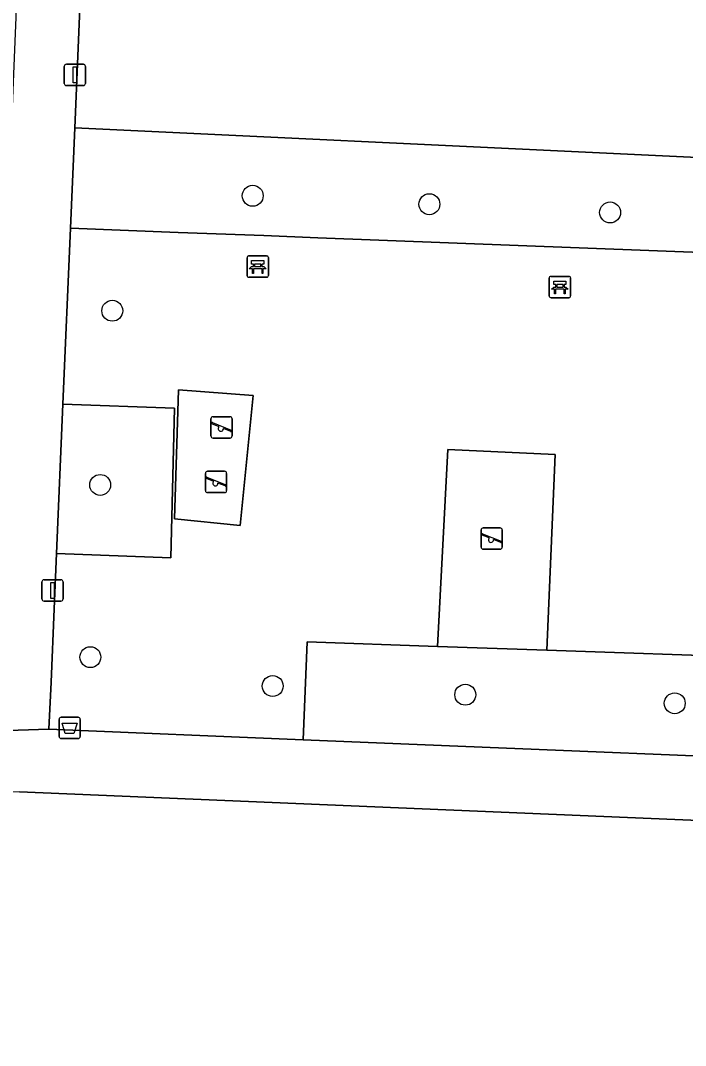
# Model space of a CAD drawing. Extents: x 161354 to 162026, y 386504 to 387460.
# Drawn here: x 161895 to 161926.11, y 386979.56 to 387027.53 of the extents above; entities that cross this region are included whole.
import ezdxf

# ---------------------------------------------------------------- set-up
doc = ezdxf.new("R2010")
doc.units = 0
for name, color, linetype in [('IMGEO_Afvalbak', 7, 'Continuous'), ('IMGEO_Bank', 7, 'Continuous'), ('IMGEO_Boom', 7, 'Continuous'), ('IMGEO_Erf', 7, 'Continuous'), ('IMGEO_Groenvoorziening', 7, 'Continuous'), ('IMGEO_Lichtmast', 7, 'Continuous'), ('IMGEO_Speelvoorziening', 7, 'Continuous'), ('IMGEO_Terreindeel_zand', 7, 'Continuous'), ('IMGEO_Voetpad_open', 7, 'Continuous')]:
    doc.layers.add(name, color=color, linetype=linetype)

msp = doc.modelspace()

# ---------------------------------------------------------------- linework, layer by layer
at = {"layer": 'IMGEO_Afvalbak'}
for p, q in [((161896.801, 386994.026), (161896.801, 386994.826)), ((161896.801, 386994.826), (161896.801, 386994.026)), ((161896.901, 386994.926), (161897.691, 386994.926)), ((161897.691, 386994.926), (161896.901, 386994.926)), ((161897.791, 386994.826), (161897.791, 386994.026)), ((161897.791, 386994.026), (161897.791, 386994.826)), ((161897.691, 386993.926), (161896.901, 386993.926)), ((161896.901, 386993.926), (161897.691, 386993.926))]:
    msp.add_line(p, q, dxfattribs=at)
msp.add_lwpolyline([(161896.944, 386994.64), (161897.648, 386994.64), (161897.499, 386994.17), (161897.093, 386994.17), (161896.944, 386994.64)], dxfattribs=at)
for centre, start, end in [((161896.901, 386994.826), 90, 180), ((161896.901, 386994.826), 90, 180), ((161897.691, 386994.826), 0, 90), ((161897.691, 386994.826), 360, 90), ((161896.901, 386994.026), 180, 270), ((161896.901, 386994.026), 180, 270), ((161897.691, 386994.026), 270, 0), ((161897.691, 386994.026), 270, 0)]:
    msp.add_arc(centre, 0.1, start, end, dxfattribs=at)
at = {"layer": 'IMGEO_Bank'}
for p, q in [((161905.594, 387015.585), (161905.594, 387016.426)), ((161905.594, 387016.426), (161905.594, 387015.585)), ((161905.669, 387016.51), (161906.51, 387016.51)), ((161906.51, 387016.51), (161905.669, 387016.51)), ((161906.594, 387016.435), (161906.594, 387015.594)), ((161906.594, 387015.594), (161906.594, 387016.435)), ((161906.291, 387015.908), (161905.898, 387015.908)), ((161905.903, 387016.016), (161905.903, 387016.122)), ((161905.947, 387016.122), (161905.947, 387016.016)), ((161906.235, 387016.128), (161905.953, 387016.128)), ((161905.953, 387016.01), (161906.235, 387016.01)), ((161906.241, 387016.016), (161906.241, 387016.122)), ((161906.285, 387016.122), (161906.285, 387016.016)), ((161906.519, 387015.51), (161905.678, 387015.51)), ((161905.678, 387015.51), (161906.519, 387015.51)), ((161919.731, 387014.629), (161919.731, 387015.47)), ((161919.731, 387015.47), (161919.731, 387014.629)), ((161919.806, 387015.554), (161920.647, 387015.554)), ((161920.647, 387015.554), (161919.806, 387015.554)), ((161920.731, 387015.479), (161920.731, 387014.638)), ((161920.731, 387014.638), (161920.731, 387015.479)), ((161920.428, 387014.952), (161920.035, 387014.952)), ((161920.04, 387015.06), (161920.04, 387015.166)), ((161920.084, 387015.166), (161920.084, 387015.06)), ((161920.372, 387015.172), (161920.09, 387015.172)), ((161920.09, 387015.054), (161920.372, 387015.054)), ((161920.378, 387015.06), (161920.378, 387015.166)), ((161920.422, 387015.166), (161920.422, 387015.06)), ((161920.656, 387014.554), (161919.815, 387014.554)), ((161919.815, 387014.554), (161920.656, 387014.554))]:
    msp.add_line(p, q, dxfattribs=at)
for points in [[(161905.897, 387016.128), (161905.811, 387016.128), (161905.811, 387016.289), (161906.374, 387016.289), (161906.374, 387016.128), (161906.291, 387016.128)], [(161905.841, 387015.908), (161905.699, 387015.908), (161905.811, 387016.01), (161905.897, 387016.01)], [(161905.891, 387015.901), (161905.891, 387015.694), (161905.848, 387015.694), (161905.848, 387015.901)], [(161906.291, 387016.01), (161906.374, 387016.01), (161906.486, 387015.908), (161906.347, 387015.908)], [(161906.341, 387015.901), (161906.341, 387015.694), (161906.297, 387015.694), (161906.297, 387015.901)], [(161920.034, 387015.172), (161919.948, 387015.172), (161919.948, 387015.333), (161920.511, 387015.333), (161920.511, 387015.172), (161920.428, 387015.172)], [(161919.978, 387014.952), (161919.836, 387014.952), (161919.948, 387015.054), (161920.034, 387015.054)], [(161920.028, 387014.945), (161920.028, 387014.738), (161919.985, 387014.738), (161919.985, 387014.945)], [(161920.428, 387015.054), (161920.511, 387015.054), (161920.623, 387014.952), (161920.484, 387014.952)], [(161920.478, 387014.945), (161920.478, 387014.738), (161920.434, 387014.738), (161920.434, 387014.945)]]:
    msp.add_lwpolyline(points, dxfattribs=at)
for centre, radius, start, end in [((161905.672, 387016.432), 0.0779, 92.4484, 184.2845), ((161905.672, 387016.432), 0.0779, 92.4484, 184.2845), ((161906.516, 387016.432), 0.0779, 2.4484, 94.2845), ((161906.516, 387016.432), 0.0779, 2.4484, 94.2845), ((161905.841, 387015.901), 0.00671, 2.8957, 87.1043), ((161905.898, 387015.901), 0.00671, 92.8957, 177.1043), ((161905.896, 387016.121), 0.00671, 2.8957, 87.1043), ((161905.896, 387016.017), 0.00671, 272.8957, 357.1043), ((161905.953, 387016.121), 0.00671, 92.8957, 177.1043), ((161905.953, 387016.017), 0.00671, 182.8957, 267.1043), ((161906.235, 387016.121), 0.00671, 2.8957, 87.1043), ((161906.235, 387016.017), 0.00671, 272.8957, 357.1043), ((161906.292, 387016.121), 0.00671, 92.8957, 177.1043), ((161906.292, 387016.017), 0.00671, 182.8957, 267.1043), ((161906.29, 387015.901), 0.00671, 2.8957, 87.1043), ((161906.347, 387015.901), 0.00671, 92.8957, 177.1043), ((161905.672, 387015.588), 0.0779, 182.4484, 274.2845), ((161905.672, 387015.588), 0.0779, 182.4484, 274.2845), ((161906.516, 387015.588), 0.0779, 272.4484, 4.2845), ((161906.516, 387015.588), 0.0779, 272.4484, 4.2845), ((161919.809, 387015.476), 0.0779, 92.4484, 184.2845), ((161919.809, 387015.476), 0.0779, 92.4484, 184.2845), ((161920.653, 387015.476), 0.0779, 2.4484, 94.2845), ((161920.653, 387015.476), 0.0779, 2.4484, 94.2845), ((161919.978, 387014.945), 0.00671, 2.8957, 87.1043), ((161920.035, 387014.945), 0.00671, 92.8957, 177.1043), ((161920.033, 387015.165), 0.00671, 2.8957, 87.1043), ((161920.033, 387015.061), 0.00671, 272.8957, 357.1043), ((161920.09, 387015.165), 0.00671, 92.8957, 177.1043), ((161920.09, 387015.061), 0.00671, 182.8957, 267.1043), ((161920.372, 387015.165), 0.00671, 2.8957, 87.1043), ((161920.372, 387015.061), 0.00671, 272.8957, 357.1043), ((161920.429, 387015.165), 0.00671, 92.8957, 177.1043), ((161920.429, 387015.061), 0.00671, 182.8957, 267.1043), ((161920.427, 387014.945), 0.00671, 2.8957, 87.1043), ((161920.484, 387014.945), 0.00671, 92.8957, 177.1043), ((161919.809, 387014.632), 0.0779, 182.4484, 274.2845), ((161919.809, 387014.632), 0.0779, 182.4484, 274.2845), ((161920.653, 387014.632), 0.0779, 272.4484, 4.2845), ((161920.653, 387014.632), 0.0779, 272.4484, 4.2845)]:
    msp.add_arc(centre, radius, start, end, dxfattribs=at)
at = {"layer": 'IMGEO_Boom'}
for centre in [(161905.86, 387019.324), (161914.124, 387018.928), (161922.579, 387018.544), (161899.291, 387013.944), (161898.725, 387005.794), (161898.265, 386997.737), (161906.794, 386996.384), (161915.804, 386995.978), (161925.602, 386995.576)]:
    msp.add_circle(centre, 0.489, dxfattribs=at)
at = {"layer": 'IMGEO_Erf'}
msp.add_lwpolyline([(161949.829, 387052.652), (161952.036, 387110.403), (161938.722, 387110.963), (161907.141, 387112.293), (161904.797, 387053.789), (161904.221, 387041.354), (161898.337, 387041.574), (161897.536, 387022.505), (161948.584, 387020.063)], close=True, dxfattribs=at)
msp.add_lwpolyline([(161885.264, 386901.684), (161936.238, 386899.338), (161940.02, 386989.533), (161894.944, 386991.428)], dxfattribs=at)
at = {"layer": 'IMGEO_Groenvoorziening'}
for points in [[(161948.584, 387020.063), (161897.536, 387022.505), (161897.335, 387017.806), (161902.378, 387017.612), (161906.376, 387017.458), (161908.901, 387017.361), (161940.286, 387016.151)], [(161940.286, 387016.151), (161908.901, 387017.361), (161906.376, 387017.458), (161902.378, 387017.612), (161897.335, 387017.806), (161896.983, 387009.573), (161902.194, 387009.378), (161902.037, 387002.379), (161896.684, 387002.58), (161896.574, 387000), (161896.427, 386996.564), (161896.319, 386994.36), (161908.216, 386993.871), (161908.405, 386998.454), (161914.507, 386998.241), (161914.982, 387007.459), (161920.01, 387007.222), (161919.621, 386998.062), (161939.479, 386997.369)], [(161939.479, 386997.369), (161919.621, 386998.062), (161914.507, 386998.241), (161908.405, 386998.454), (161908.216, 386993.871), (161938.678, 386992.618)]]:
    msp.add_lwpolyline(points, dxfattribs=at)
for points in [[(161905.886, 387009.979), (161905.27, 387003.9), (161902.208, 387004.205), (161902.394, 387010.245)], [(161896.684, 387002.58), (161902.037, 387002.379), (161902.194, 387009.378), (161896.983, 387009.573)]]:
    msp.add_lwpolyline(points, close=True, dxfattribs=at)
at = {"layer": 'IMGEO_Lichtmast'}
for p, q in [((161897.048, 387024.578), (161897.048, 387025.378)), ((161897.048, 387025.378), (161897.048, 387024.578)), ((161897.148, 387025.478), (161897.938, 387025.478)), ((161897.938, 387025.478), (161897.148, 387025.478)), ((161898.038, 387025.378), (161898.038, 387024.578)), ((161898.038, 387024.578), (161898.038, 387025.378)), ((161897.938, 387024.478), (161897.148, 387024.478)), ((161897.148, 387024.478), (161897.938, 387024.478)), ((161896.101, 387001.358), (161896.891, 387001.358)), ((161896.891, 387001.358), (161896.101, 387001.358)), ((161896.001, 387000.458), (161896.001, 387001.258)), ((161896.001, 387001.258), (161896.001, 387000.458)), ((161896.991, 387001.258), (161896.991, 387000.458)), ((161896.991, 387000.458), (161896.991, 387001.258)), ((161896.891, 387000.358), (161896.101, 387000.358)), ((161896.101, 387000.358), (161896.891, 387000.358))]:
    msp.add_line(p, q, dxfattribs=at)
for points in [[(161897.468, 387025.353), (161897.618, 387025.353), (161897.618, 387024.603), (161897.468, 387024.603), (161897.468, 387025.353)], [(161896.421, 387001.233), (161896.571, 387001.233), (161896.571, 387000.483), (161896.421, 387000.483), (161896.421, 387001.233)]]:
    msp.add_lwpolyline(points, dxfattribs=at)
for centre, start, end in [((161897.148, 387025.378), 90, 180), ((161897.148, 387025.378), 90, 180), ((161897.938, 387025.378), 0, 90), ((161897.938, 387025.378), 360, 90), ((161897.148, 387024.578), 180, 270), ((161897.148, 387024.578), 180, 270), ((161897.938, 387024.578), 270, 0), ((161897.938, 387024.578), 270, 0), ((161896.101, 387001.258), 90, 180), ((161896.101, 387001.258), 90, 180), ((161896.891, 387001.258), 0, 90), ((161896.891, 387001.258), 360, 90), ((161896.101, 387000.458), 180, 270), ((161896.101, 387000.458), 180, 270), ((161896.891, 387000.458), 270, 0), ((161896.891, 387000.458), 270, 0)]:
    msp.add_arc(centre, 0.1, start, end, dxfattribs=at)
at = {"layer": 'IMGEO_Speelvoorziening'}
for p, q in [((161903.908, 387008.088), (161903.908, 387008.888)), ((161903.908, 387008.888), (161903.908, 387008.088)), ((161904.291, 387008.516), (161903.952, 387008.653)), ((161903.977, 387008.713), (161904.853, 387008.36)), ((161904.008, 387008.988), (161904.798, 387008.988)), ((161904.798, 387008.988), (161904.008, 387008.988)), ((161904.898, 387008.888), (161904.898, 387008.088)), ((161904.898, 387008.088), (161904.898, 387008.888)), ((161904.829, 387008.3), (161904.489, 387008.437)), ((161904.798, 387007.988), (161904.008, 387007.988)), ((161904.008, 387007.988), (161904.798, 387007.988)), ((161903.651, 387005.532), (161903.651, 387006.332)), ((161903.651, 387006.332), (161903.651, 387005.532)), ((161903.72, 387006.157), (161904.596, 387005.804)), ((161903.751, 387006.432), (161904.541, 387006.432)), ((161904.541, 387006.432), (161903.751, 387006.432)), ((161904.641, 387006.332), (161904.641, 387005.532)), ((161904.641, 387005.532), (161904.641, 387006.332)), ((161904.034, 387005.96), (161903.695, 387006.097)), ((161904.572, 387005.744), (161904.232, 387005.881)), ((161904.541, 387005.432), (161903.751, 387005.432)), ((161903.751, 387005.432), (161904.541, 387005.432)), ((161916.642, 387003.786), (161917.432, 387003.786)), ((161917.432, 387003.786), (161916.642, 387003.786)), ((161916.542, 387002.886), (161916.542, 387003.686)), ((161916.542, 387003.686), (161916.542, 387002.886)), ((161916.925, 387003.314), (161916.586, 387003.451)), ((161916.611, 387003.511), (161917.487, 387003.158)), ((161917.532, 387003.686), (161917.532, 387002.886)), ((161917.532, 387002.886), (161917.532, 387003.686)), ((161917.432, 387002.786), (161916.642, 387002.786)), ((161916.642, 387002.786), (161917.432, 387002.786)), ((161917.463, 387003.098), (161917.123, 387003.235))]:
    msp.add_line(p, q, dxfattribs=at)
for centre, radius, start, end in [((161904.008, 387008.888), 0.1, 90, 180), ((161904.008, 387008.888), 0.1, 90, 180), ((161903.965, 387008.683), 0.0327, 68.078, 248.078), ((161904.37, 387008.426), 0.12, 130.9928, 5.1632), ((161904.798, 387008.888), 0.1, 0, 90), ((161904.798, 387008.888), 0.1, 360, 90), ((161904.008, 387008.088), 0.1, 180, 270), ((161904.008, 387008.088), 0.1, 180, 270), ((161904.798, 387008.088), 0.1, 270, 0), ((161904.798, 387008.088), 0.1, 270, 0), ((161904.841, 387008.33), 0.0327, 248.078, 68.078), ((161903.751, 387006.332), 0.1, 90, 180), ((161903.751, 387006.332), 0.1, 90, 180), ((161903.708, 387006.127), 0.0327, 68.078, 248.078), ((161904.541, 387006.332), 0.1, 0, 90), ((161904.541, 387006.332), 0.1, 360, 90), ((161904.113, 387005.87), 0.12, 130.9928, 5.1632), ((161904.584, 387005.774), 0.0327, 248.078, 68.078), ((161903.751, 387005.532), 0.1, 180, 270), ((161903.751, 387005.532), 0.1, 180, 270), ((161904.541, 387005.532), 0.1, 270, 0), ((161904.541, 387005.532), 0.1, 270, 0), ((161916.642, 387003.686), 0.1, 90, 180), ((161916.642, 387003.686), 0.1, 90, 180), ((161917.432, 387003.686), 0.1, 0, 90), ((161917.432, 387003.686), 0.1, 360, 90), ((161916.599, 387003.481), 0.0327, 68.078, 248.078), ((161917.004, 387003.224), 0.12, 130.9928, 5.1632), ((161916.642, 387002.886), 0.1, 180, 270), ((161916.642, 387002.886), 0.1, 180, 270), ((161917.432, 387002.886), 0.1, 270, 0), ((161917.432, 387002.886), 0.1, 270, 0), ((161917.475, 387003.128), 0.0327, 248.078, 68.078)]:
    msp.add_arc(centre, radius, start, end, dxfattribs=at)
at = {"layer": 'IMGEO_Terreindeel_zand'}
for points in [[(161905.886, 387009.979), (161902.394, 387010.245), (161902.208, 387004.205), (161905.27, 387003.9)], [(161920.01, 387007.222), (161914.982, 387007.459), (161914.507, 386998.241), (161919.621, 386998.062)]]:
    msp.add_lwpolyline(points, close=True, dxfattribs=at)
at = {"layer": 'IMGEO_Voetpad_open'}
msp.add_lwpolyline([(161897.335, 387017.806), (161897.536, 387022.505), (161898.337, 387041.574), (161898.543, 387046.499), (161895.537, 387046.615), (161895.427, 387043.75), (161895.208, 387038.284), (161894.936, 387031.501), (161894.58, 387022.741), (161894.061, 387009.958), (161893.789, 387002.688), (161893.673, 387000), (161893.435, 386994.27), (161896.319, 386994.36), (161896.427, 386996.564), (161896.574, 387000), (161896.684, 387002.58), (161896.983, 387009.573)], close=True, dxfattribs=at)
for points in [[(161908.216, 386993.871), (161896.319, 386994.36), (161893.435, 386994.27), (161853.03, 386995.893), (161851.606, 386995.95), (161849.397, 386996.032), (161832.631, 386996.556), (161832.398, 386992.089), (161832.403, 386991.992)], [(161834.039, 386993.539), (161868.129, 386992.211), (161875.706, 386992.206), (161875.933, 386992.191), (161880.153, 386992.025), (161886.105, 386991.79), (161889.685, 386991.65), (161889.707, 386992.149), (161890.051, 386992.136), (161890.19, 386992.127), (161890.418, 386992.095), (161890.643, 386992.043), (161890.862, 386991.971), (161891.074, 386991.879), (161891.276, 386991.77), (161891.468, 386991.642), (161891.648, 386991.498), (161894.944, 386991.428), (161940.02, 386989.533), (161940.157, 386992.708), (161938.678, 386992.618), (161908.216, 386993.871)]]:
    msp.add_lwpolyline(points, dxfattribs=at)

doc.saveas('drawing.dxf')
